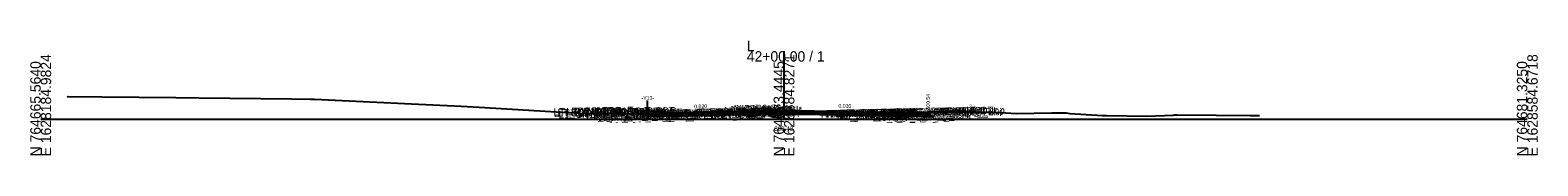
# Model space of a CAD drawing. Extents: x -26 to 4403, y -510 to 9556.
# Drawn here: x 2997.2 to 3402.8, y 1990.3 to 2021.1 of the extents above; entities that cross this region are included whole.
import ezdxf

# ---------------------------------------------------------------- set-up
doc = ezdxf.new("R2010")
doc.units = 0
for name, color, linetype in [('Default', 7, 'Continuous'), ('Exist Cross Section Cell', 7, 'Continuous'), ('Exist XS Center Line Elevation Label', 7, 'Continuous'), ('Exist XS Ground Line', 7, 'Continuous'), ('Prop CMT Conc Surface', 7, 'Continuous'), ('Prop CMT Concrete Structures', 7, 'Continuous'), ('Prop CMT Pvmt Course 1', 7, 'Continuous'), ('Prop CMT Pvmt Course 1 CG', 7, 'Continuous'), ('Prop CMT Pvmt Course 2', 7, 'Continuous'), ('Prop CMT Pvmt Course 3', 7, 'Continuous'), ('Prop CMT Pvmt Surface', 7, 'Continuous'), ('Prop CMT Pvmt Wedge Surface 1', 7, 'Continuous'), ('Prop CMT Pvmt Wedge Surface 2', 7, 'Continuous'), ('Prop CMT Pvmt Wedge Surface 3', 7, 'Continuous'), ('Prop CMT Shear Line', 7, 'Continuous'), ('Prop CMT Slope Grass', 7, 'Continuous'), ('Prop CMT Subgrade Earthwork', 7, 'Continuous'), ('Prop XS Hydro Elevations', 7, 'Continuous'), ('Prop XS SE Text', 7, 'Continuous'), ('Prop XS Side Slope Text', 7, 'Continuous'), ('Scratch_Level_0', 7, 'Continuous')]:
    doc.layers.add(name, color=color, linetype=linetype)

msp = doc.modelspace()

# ---------------------------------------------------------------- linework, layer by layer
at = {"layer": 'Exist Cross Section Cell'}
for p, q in [((3200, 2000), (3200, 2018.29)), ((3000, 2000), (3200, 2000)), ((3200, 2000), (3400, 2000))]:
    msp.add_line(p, q, dxfattribs=at)
at = {"layer": 'Exist XS Ground Line'}
msp.add_lwpolyline([(3007.08, 2006.01), (3007.39, 2006.1), (3016.43, 2006.01), (3036.35, 2005.8), (3042.63, 2005.73), (3067.46, 2005.47), (3072.55, 2005.41), (3073.63, 2005.39), (3101.67, 2004), (3103.65, 2003.92), (3113.16, 2003.46), (3117.96, 2003.19), (3140.21, 2001.89), (3143.41, 2001.71), (3148.67, 2001.42), (3149.07, 2001.4), (3161.53, 2001.56), (3162.69, 2001.57), (3173.11, 2001.58), (3179.46, 2001.45), (3186.16, 2001.32), (3186.65, 2001.29), (3191.25, 2001.04), (3191.81, 2000.95), (3192.34, 2000.88), (3193.42, 2001.17), (3195.3, 2001.25), (3196.43, 2001.36), (3200, 2001.43), (3203.12, 2001.49), (3218.7, 2001.85), (3221.83, 2001.71), (3223.18, 2001.54), (3225.99, 2001.78), (3227.02, 2001.78), (3230.8, 2001.96), (3232.34, 2001.91), (3253.37, 2001.92), (3256.9, 2001.9), (3262.44, 2001.5), (3272.09, 2001.73), (3275.9, 2001.72), (3276.92, 2001.56), (3285.72, 2001), (3286.19, 2000.99), (3286.81, 2000.98), (3297.63, 2000.84), (3304.7, 2001.12), (3305.18, 2001.13), (3305.68, 2001.14), (3316.32, 2001.06), (3325.37, 2000.98), (3327.33, 2000.95), (3327.92, 2000.95)], dxfattribs=at)
at = {"layer": 'Prop CMT Conc Surface'}
for points in [[(3236.75, 2001.66), (3238.75, 2001.54)], [(3238.75, 2001.54), (3238.75, 2002.04), (3239.25, 2002.04)], [(3243.25, 2002.13), (3248.25, 2002.23)]]:
    msp.add_lwpolyline(points, dxfattribs=at)
at = {"layer": 'Prop CMT Concrete Structures'}
for points in [[(3163.25, 2001.07), (3163.25, 2001.66)], [(3196, 2002.47), (3195.99, 2002.64), (3195.24, 2002.89), (3194, 2002.91), (3192.76, 2002.65), (3192.01, 2002.4), (3192, 2002.23)], [(3192, 2002.23), (3196, 2002.47)], [(3236.75, 2001.66), (3238.75, 2001.54), (3238.75, 2002.04), (3239.25, 2002.04)], [(3239.25, 2002.04), (3239.25, 2001.02), (3236.75, 2001.07)], [(3236.75, 2001.07), (3236.75, 2001.66)], [(3248.25, 2002.23), (3243.25, 2002.13)], [(3243.25, 2002.13), (3243.25, 2001.79)], [(3243.25, 2001.79), (3248.25, 2001.89)], [(3248.25, 2001.89), (3248.25, 2002.23)]]:
    msp.add_lwpolyline(points, dxfattribs=at)
at = {"layer": 'Prop CMT Pvmt Course 1'}
for points in [[(3192, 2002.23), (3163.25, 2001.66)], [(3163.25, 2001.41), (3192, 2001.98)], [(3163.25, 2001.66), (3163.25, 2001.41)], [(3175, 2001.64), (3192, 2001.98)], [(3192, 2002.23), (3196, 2002.47)], [(3192, 2001.98), (3192, 2002.23)], [(3192, 2001.98), (3192, 2002.23)], [(3196, 2002.22), (3192, 2001.98)], [(3196, 2002.47), (3196, 2002.22)], [(3196, 2002.47), (3236.75, 2001.66)], [(3196, 2002.22), (3196, 2002.47)], [(3236.75, 2001.41), (3196, 2002.22)], [(3225, 2001.64), (3196, 2002.22)], [(3236.75, 2001.66), (3236.75, 2001.41)]]:
    msp.add_lwpolyline(points, dxfattribs=at)
at = {"layer": 'Prop CMT Pvmt Course 1 CG'}
for points in [[(3163.25, 2000.74), (3163.25, 2001.07)], [(3236.75, 2001.07), (3239.75, 2001.01), (3240.09, 2000.67)], [(3236.75, 2000.74), (3236.75, 2001.07)], [(3240.09, 2000.67), (3236.75, 2000.74)]]:
    msp.add_lwpolyline(points, dxfattribs=at)
at = {"layer": 'Prop CMT Pvmt Course 2'}
for points in [[(3192, 2001.98), (3163.25, 2001.41)], [(3163.25, 2001.07), (3192, 2001.65)], [(3163.25, 2001.41), (3163.25, 2001.07)], [(3192, 2001.98), (3175, 2001.64)], [(3175, 2001.31), (3192, 2001.65)], [(3192, 2001.98), (3196, 2002.22)], [(3192, 2001.65), (3192, 2001.98)], [(3192, 2001.65), (3192, 2001.98)], [(3196, 2001.89), (3192, 2001.65)], [(3196, 2002.22), (3196, 2001.89)], [(3196, 2001.89), (3196, 2002.22)], [(3196, 2002.22), (3225, 2001.64)], [(3196, 2002.22), (3236.75, 2001.41)], [(3225, 2001.31), (3196, 2001.89)], [(3236.75, 2001.07), (3196, 2001.89)], [(3236.75, 2001.41), (3236.75, 2001.07)]]:
    msp.add_lwpolyline(points, dxfattribs=at)
at = {"layer": 'Prop CMT Pvmt Course 3'}
for points in [[(3192, 2001.65), (3163.25, 2001.07)], [(3163.25, 2000.74), (3192, 2001.31)], [(3163.25, 2001.07), (3163.25, 2000.74)], [(3192, 2001.65), (3175, 2001.31)], [(3175, 2000.97), (3192, 2001.31)], [(3192, 2001.65), (3196, 2001.89)], [(3192, 2001.31), (3192, 2001.65)], [(3192, 2001.31), (3192, 2001.65)], [(3196, 2001.55), (3192, 2001.31)], [(3196, 2001.89), (3196, 2001.55)], [(3196, 2001.89), (3225, 2001.31)], [(3196, 2001.55), (3196, 2001.89)], [(3196, 2001.89), (3236.75, 2001.07)], [(3225, 2000.97), (3196, 2001.55)], [(3236.75, 2000.74), (3196, 2001.55)], [(3236.75, 2001.07), (3236.75, 2000.74)]]:
    msp.add_lwpolyline(points, dxfattribs=at)
at = {"layer": 'Prop CMT Pvmt Surface'}
for points in [[(3192, 2002.23), (3163.25, 2001.66)], [(3192, 2002.23), (3196, 2002.47)], [(3196, 2002.47), (3236.75, 2001.66)]]:
    msp.add_lwpolyline(points, dxfattribs=at)
at = {"layer": 'Prop CMT Pvmt Wedge Surface 1'}
for points in [[(3192, 2001.98), (3163.25, 2001.41)], [(3163.25, 2001.41), (3163.25, 2001.66)], [(3192, 2001.98), (3175, 2001.64)], [(3192, 2002.23), (3192, 2001.98)], [(3196, 2002.47), (3196, 2002.22)], [(3196, 2002.22), (3225, 2001.64)], [(3196, 2002.22), (3236.75, 2001.41)], [(3236.75, 2001.41), (3236.75, 2001.66)]]:
    msp.add_lwpolyline(points, dxfattribs=at)
at = {"layer": 'Prop CMT Pvmt Wedge Surface 2'}
for points in [[(3163.25, 2001.41), (3163.25, 2001.66)], [(3192, 2002.23), (3192, 2001.98)], [(3196, 2002.47), (3196, 2002.22)], [(3236.75, 2001.41), (3236.75, 2001.66)]]:
    msp.add_lwpolyline(points, dxfattribs=at)
at = {"layer": 'Prop CMT Pvmt Wedge Surface 3'}
for points in [[(3163.25, 2001.07), (3163.25, 2001.66)], [(3192, 2002.23), (3192, 2001.65)], [(3196, 2002.47), (3196, 2001.89)], [(3236.75, 2001.07), (3236.75, 2001.66)]]:
    msp.add_lwpolyline(points, dxfattribs=at)
at = {"layer": 'Prop CMT Shear Line'}
msp.add_line((3163.25, 1999.85), (3163.25, 2005.02), dxfattribs=at)
at = {"layer": 'Prop CMT Slope Grass'}
for points in [[(3239.25, 2002.04), (3248.25, 2002.22)], [(3248.25, 2002.22), (3248.75, 2002.23), (3249.68, 2001.91)]]:
    msp.add_lwpolyline(points, dxfattribs=at)
at = {"layer": 'Prop CMT Subgrade Earthwork'}
msp.add_line((3163.25, 2000.74), (3163.25, 2001.57), dxfattribs=at)
for points in [[(3192, 2001.31), (3163.25, 2000.74)], [(3192, 2001.31), (3196, 2001.55)], [(3196, 2001.55), (3236.75, 2000.74)], [(3236.75, 2000.74), (3240.09, 2000.67), (3241.5, 2002.08)]]:
    msp.add_lwpolyline(points, dxfattribs=at)

# ---------------------------------------------------------------- texts
at = {"layer": 'Default'}
msp.add_text('-', height=0.0001, dxfattribs=at).set_placement((3000, 2000))
at = {"layer": 'Exist Cross Section Cell'}
for s, p in [('L', (3190, 2018.29)), ('42+00.00 / 1', (3190, 2015.49))]:
    msp.add_text(s, height=2.8, dxfattribs=at).set_placement(p)
for s, p in [('E 1628184.9824', (3002.8, 1990)), ('E 1628384.8271', (3202.8, 1990)), ('E 1628584.6718', (3402.8, 1990)), ('N 764665.5640', (3000, 1990)), ('N 764673.4445', (3200, 1990)), ('N 764681.3250', (3400, 1990))]:
    msp.add_text(s, height=2.8, rotation=90, dxfattribs=at).set_placement(p)
at = {"layer": 'Exist XS Center Line Elevation Label'}
msp.add_text('800.43', height=1.2, dxfattribs=at).set_placement((3197.39, 1996.83))
at = {"layer": 'Prop XS Hydro Elevations'}
for s, rotation, p in [('-Y13-', 360, (3161.68, 2005.22)), ('800.54', 90, (3239.25, 2002.54))]:
    msp.add_text(s, height=1, rotation=rotation, dxfattribs=at).set_placement(p)
at = {"layer": 'Prop XS SE Text'}
for rotation, p in [(358.8543, (3214.65, 2003.1)), (1.1458, (3175.86, 2002.91))]:
    msp.add_text('0.020', height=1, rotation=rotation, dxfattribs=at).set_placement(p)
at = {"layer": 'Prop XS Side Slope Text'}
msp.add_text('3:1', height=1, rotation=341.5655, dxfattribs=at).set_placement((3249.64, 2003.08))
at = {"layer": 'Scratch_Level_0'}
for s, p in [('LT_SDWK_Out_Top', (3138.01, 2000.95)), ('LT_SDWK_Out_Bot', (3138.04, 2000.62)), ('LT_Sub_Trench_Out_DLT', (3139.09, 2000.69)), ('LT_Slope_Fill', (3139.36, 2000.23)), ('LT_CSLP_Pnt', (3141.44, 2001.03)), ('42+00.00', (3144.72, 2001.09)), ('LT_SDWK_In_Top', (3144.63, 2000.88)), ('LT_SDWK_In_Bot', (3144.66, 2000.55)), ('LT_CG1_Shelf_Out', (3146.82, 1999.74)), ('LT_CG_Top_Face', (3148.53, 2000.78)), ('LT_CG_Top_BOC', (3149.06, 2000.8)), ('LT_CG_Bot_BOC', (3149.09, 1999.79)), ('LT_CG_Top_Gut', (3149.51, 2000.3)), ('LT_Sub_OEOP', (3150.04, 1999.48)), ('LT_Sub_OEOT_CG', (3150.64, 1999.49)), ('LT_CG_Bot_IE', (3153.19, 1999.87)), ('LT_Sub_OEOT', (3153.35, 1999.54)), ('LT_PV2_OEOT', (3153.45, 2000.21)), ('LT_PV3_OEOT', (3153.45, 1999.88)), ('42+00.00', (3153.58, 2000.91)), ('LT_PV1_OEOT', (3154.01, 2000.47)), ('42+00.00', (3155.29, 2000.45)), ('LT_PV_Sub_Tie_Out', (3159.98, 2000.24)), ('LT_PV_EG_TestPt', (3161.43, 2000.27)), ('LT_PV_Sub_Tie_In', (3161.58, 2000.27)), ('LT_PV_OEEOP_EG', (3162.57, 2000.29)), ('LT_PV_IEEOP_EG', (3163.21, 2000.31)), ('LT_Sub_OEEOP', (3164.24, 1999.76)), ('LT_PV2_OEEOP', (3164.33, 2000.43)), ('LT_PV3_OEEOP', (3164.33, 2000.09)), ('LT_Sub_IEEOP', (3164.88, 1999.77)), ('LT_PV1_OEEOP', (3164.9, 2000.56)), ('LT_PV2_IEEOP', (3164.98, 2000.44)), ('LT_PV3_IEEOP', (3164.98, 2000.11)), ('LT_PV1_IEEOP', (3165.54, 2000.58)), ('LT_PV2_PGL1', (3182.9, 2000.8)), ('LT_PV3_PGL1', (3182.9, 2000.47)), ('LT_Sub_PGL', (3183.14, 2000.14)), ('LT_PV2_PGL', (3183.23, 2000.81)), ('LT_PV3_PGL', (3183.23, 2000.47)), ('LT_PV4_PGL', (3183.23, 2000.14)), ('LT_PV1_PGL', (3183.8, 2001.07)), ('MI_Face In', (3183.92, 2001.24)), ('42+00.00', (3185.19, 2001.17)), ('42+00.00', (3185.63, 2001.41)), ('MI_Top In', (3185.63, 2001.51)), ('MI_Face Out', (3186.28, 2001.44)), ('MI_Top Out', (3186.49, 2001.71)), ('RT_PV2_PGL1', (3186.86, 2001.04)), ('RT_PV3_PGL1', (3186.86, 2000.7)), ('MI_Crown', (3187.09, 2001.77)), ('RT_Sub_PGL', (3187.09, 2000.38)), ('RT_PV2_PGL', (3187.19, 2001.04)), ('RT_PV3_PGL', (3187.19, 2000.71)), ('RT_PV4_PGL', (3187.19, 2000.38)), ('MI_Bot Out', (3187.28, 2001.3)), ('RT_PV1_PGL', (3187.75, 2001.31)), ('42+00.00', (3188.07, 2001.76)), ('RT_PV_Sub_Tie_Out', (3209.91, 2000.39)), ('RT_PV_EG_TestPt', (3211.39, 2000.42)), ('RT_PV_Sub_Tie_In', (3211.56, 2000.43)), ('RT_PV_OEEOP_EG', (3212.52, 2000.44)), ('RT_PV_IEEOP_EG', (3213.16, 2000.46)), ('RT_Sub_OEEOP', (3214.19, 1999.76)), ('RT_PV2_OEEOP', (3214.28, 2000.43)), ('RT_PV3_OEEOP', (3214.28, 2000.09)), ('RT_Sub_IEEOP', (3214.83, 1999.77)), ('RT_PV1_OEEOP', (3214.85, 2000.56)), ('RT_PV2_IEEOP', (3214.93, 2000.44)), ('RT_PV3_IEEOP', (3214.93, 2000.11)), ('RT_PV1_IEEOP', (3215.49, 2000.58)), ('RT_Sub_Trench_Out_DLT', (3222.04, 2000.69)), ('RT_Sub_OEOT_CG', (3224.1, 1999.49)), ('RT_CG_Top_Face', (3225.99, 2000.78)), ('RT_CG1_Shelf_Out', (3226.28, 1999.74)), ('RT_CG_Bot_IE', (3226.64, 1999.87)), ('RT_Sub_OEOT', (3226.8, 1999.54)), ('RT_PV2_OEOT', (3226.9, 2000.21)), ('RT_PV3_OEOT', (3226.9, 1999.88)), ('RT_CG_Top_Gut', (3226.96, 2000.3)), ('RT_PV1_OEOT', (3227.47, 2000.47)), ('RT_CG_Top_BOC', (3227.51, 2000.8)), ('RT_CG_Bot_BOC', (3227.54, 1999.79)), ('RT_Sub_OEOP', (3230.18, 1999.47)), ('42+00.00', (3231.02, 2000.45)), ('RT_SDWK_In_Top', (3231.08, 2000.88)), ('RT_SDWK_In_Bot', (3231.12, 2000.55)), ('42+00.00', (3232.99, 2000.91)), ('RT_SDWK_Out_Top', (3234.46, 2000.95)), ('RT_SDWK_Out_Bot', (3234.49, 2000.62)), ('RT_Slope_Fill', (3240.18, 2000.72)), ('RT_Shld_O', (3240.81, 2001.07)), ('42+00.00', (3241.66, 2001.09)), ('CSLP_Pnt', (3241.64, 2001.08))]:
    msp.add_text(s, height=2, rotation=1.1458, dxfattribs=at).set_placement(p)

doc.saveas('drawing.dxf')
